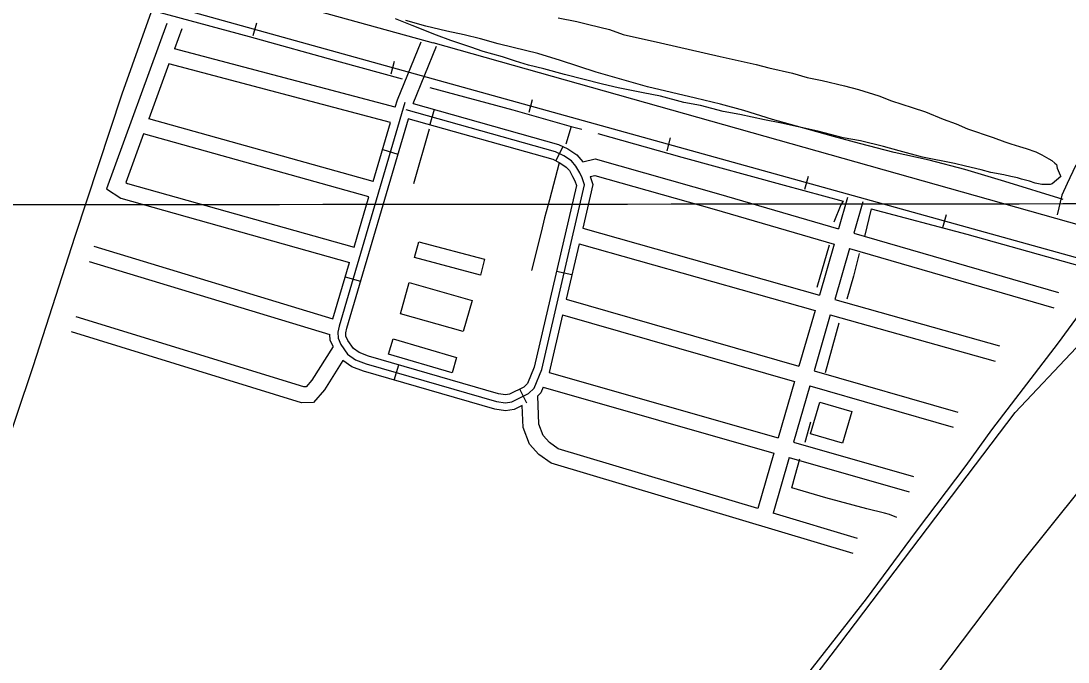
# Model space of a CAD drawing. Extents: x 3297716 to 3335574, y 688621 to 713991.
# Drawn here: x 3312600 to 3314575, y 702237 to 703446 of the extents above; entities that cross this region are included whole.
import ezdxf

# ---------------------------------------------------------------- set-up
doc = ezdxf.new("R2010")
doc.units = 0
for name, color, linetype in [('V-BLDG-OTLN', 7, 'Continuous'), ('V-GRID-MAJR', 7, 'Continuous'), ('V-RAIL-TRAK', 7, 'Continuous'), ('V-ROAD-CNTR', 7, 'Continuous'), ('V-SITE-VEGE', 7, 'Continuous'), ('V-TOPO-SHOR', 7, 'Continuous'), ('V-UTIL-LINE', 7, 'Continuous')]:
    doc.layers.add(name, color=color, linetype=linetype)

msp = doc.modelspace()

# ---------------------------------------------------------------- linework, layer by layer
at = {"layer": 'V-BLDG-OTLN'}
for points in [[(3313466.644, 702966.8200000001), (3313342.5270000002, 702999.6510000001), (3313350.399, 703029.4130000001), (3313474.5160000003, 702996.582)], [(3313332.448, 702952.629), (3313451.107, 702918.973), (3313434.424, 702860.162), (3313315.767, 702893.821)], [(3313413.2770000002, 702782.627), (3313293.727, 702817.572), (3313302.119, 702846.285), (3313421.669, 702811.34)], [(3314089.175784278, 702667.5266380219), (3314106.6877492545, 702727.000519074), (3314167.115628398, 702709.2075546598), (3314149.603663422, 702649.7336736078)]]:
    msp.add_lwpolyline(points, close=True, dxfattribs=at)
at = {"layer": 'V-GRID-MAJR'}
msp.add_spline([(3301843.772, 703091.794), (3307096.381, 703095.232), (3312348.989, 703099.434), (3317601.597, 703104.4), (3322854.204, 703110.13), (3328106.81, 703116.6240000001), (3333359.415, 703123.882), (3333359.416, 703123.882)], degree=3, dxfattribs=at)
at = {"layer": 'V-RAIL-TRAK'}
for points in [[(3316813.587335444, 702381.9172092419), (3312823.9523147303, 703490.687991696)], [(3313038.212886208, 703418.169136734), (3313044.90687282, 703442.2560885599)], [(3313298.3523659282, 703345.872281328), (3313305.04635254, 703369.9592331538)], [(3313558.492845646, 703273.57642592), (3313565.1868322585, 703297.6633777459)], [(3313818.631325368, 703201.2805705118), (3313825.32531198, 703225.3675223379)], [(3314078.771805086, 703128.983715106), (3314085.465791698, 703153.0706669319)], [(3314338.911284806, 703056.6878596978), (3314345.606271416, 703080.774811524)]]:
    msp.add_lwpolyline(points, dxfattribs=at)
at = {"layer": 'V-ROAD-CNTR'}
for p, q in [((3313379.2512041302, 703279.203414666), (3313371.1202203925, 703250.32647242)), ((3313282.513397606, 703203.2855665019), (3313311.2963400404, 703194.828583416)), ((3313621.9687186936, 703209.153554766), (3313608.6867452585, 703182.254608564)), ((3313212.03653856, 702963.426046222), (3313240.8194809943, 702954.9690631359)), ((3313639.271684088, 702966.864039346), (3313610.049742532, 702973.653025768)), ((3313304.323353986, 702768.5044360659), (3313312.6513373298, 702797.3253784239)), ((3313554.5448535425, 702724.991523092), (3313541.098880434, 702751.809469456))]:
    msp.add_line(p, q, dxfattribs=at)
for points in [[(3308997.462967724, 704628.6627157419), (3311654.521653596, 703880.2292126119), (3313377.465207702, 703404.8821633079)], [(3315593.0677764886, 704629.2517145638), (3315593.0607765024, 704629.237714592), (3315523.172916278, 704523.174926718), (3315506.9449487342, 704481.681009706), (3315499.4719636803, 704455.6040618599), (3315492.505977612, 704432.433108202), (3315471.9630186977, 704398.4131762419), (3315417.0651284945, 704309.7843534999), (3315383.4121958, 704257.3304584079), (3315357.6622473, 704214.1555447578), (3315335.155292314, 704161.2796505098), (3315329.9023028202, 704133.9767051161), (3315323.290316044, 704107.435758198), (3315310.9233407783, 704083.9658051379), (3315292.1493783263, 704068.1638367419), (3315254.456453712, 704032.0159090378), (3315109.1547443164, 703853.517266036), (3314796.340369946, 703442.1430887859), (3314589.121784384, 703172.4146282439), (3314573.0218165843, 703139.194694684), (3314563.1688362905, 703117.4477381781), (3314554.3748538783, 703080.0348130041)], [(3312875.2422121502, 703441.1330908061), (3312761.651439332, 703129.3037144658), (3312788.750385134, 703111.4397501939), (3313219.943522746, 702990.3359924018)], [(3312903.430155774, 703430.8651113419), (3312889.693183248, 703393.154186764)], [(3313305.9633507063, 703283.09640688), (3312889.693183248, 703393.153186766)], [(3313310.1593423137, 703297.379378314), (3313355.030252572, 703406.67115973)], [(3313339.6992832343, 703290.3403923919), (3313383.974194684, 703398.18117671)], [(3315276.0114106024, 702869.2022346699), (3313377.465207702, 703404.8821633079)], [(3312879.38220387, 703364.8492433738), (3312841.7032792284, 703261.4134502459)], [(3313297.5023676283, 703254.302464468), (3312879.383203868, 703364.8492433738)], [(3313305.9633507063, 703283.09640688), (3313310.1593423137, 703297.379378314)], [(3313324.3333139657, 703292.4083882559), (3313200.323561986, 702870.35223237), (3313197.882566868, 702859.288254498), (3313198.339565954, 702847.5782779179), (3313203.7165552, 702836.07730092), (3313216.39652984, 702817.446338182), (3313231.1245003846, 702807.0523589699), (3313251.1854602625, 702799.47237413), (3313497.3709678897, 702728.3355164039), (3313514.011934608, 702725.6455217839), (3313526.077910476, 702727.4985180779), (3313557.2908480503, 702743.148486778), (3313568.0238265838, 702753.301466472), (3313582.444797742, 702788.5583959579), (3313663.337635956, 703136.7286996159), (3313658.623645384, 703149.973673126), (3313653.9746546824, 703159.6936536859), (3313646.9446687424, 703172.183628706), (3313638.769685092, 703181.8366094), (3313624.0757144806, 703191.3845903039), (3313608.5097456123, 703199.0705749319), (3313327.0573085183, 703278.3164164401)], [(3313339.6992832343, 703290.3403923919), (3313613.9087348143, 703213.1335468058), (3313631.508699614, 703204.4435641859), (3313648.7916650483, 703193.2135866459), (3313659.8836428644, 703180.11661284)], [(3313264.825432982, 703143.0886868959), (3312841.7042792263, 703261.4134502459)], [(3313329.93130277, 703261.923449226), (3313603.1107564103, 703185.0076030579), (3313616.642729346, 703178.325616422), (3313628.7477051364, 703170.459632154), (3313634.5736934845, 703163.580645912), (3313640.658681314, 703152.7716675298), (3313644.7546731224, 703144.2066846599), (3313647.7316671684, 703135.8407013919), (3313568.10582642, 702793.1243868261), (3313555.3648519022, 702761.974449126), (3313548.5898654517, 702755.5654619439), (3313521.4659197, 702741.9664891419), (3313514.071934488, 702740.8304914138), (3313500.661961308, 702742.998487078), (3313255.92645078, 702813.7163456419), (3313238.2134862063, 702820.4093322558), (3313227.2675080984, 702828.1343168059), (3313216.794529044, 702843.5212860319), (3313213.210536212, 702851.1882706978), (3313212.9465367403, 702857.9432571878), (3313214.8605329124, 702866.6172398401), (3313330.903300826, 703261.55644996)], [(3313264.825432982, 703143.0886868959), (3313297.5023676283, 703254.302464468)], [(3312831.4052998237, 703233.1435067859), (3312797.9513667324, 703141.3056904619), (3312801.3603599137, 703139.059694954), (3313228.400505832, 703019.1209348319)], [(3313256.367449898, 703114.302744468), (3312831.406299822, 703233.142506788)], [(3313659.8836428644, 703180.11661284), (3313683.0035966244, 703185.5786019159), (3313915.661131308, 703119.7927334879), (3314142.207678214, 703054.0118650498)], [(3313673.632615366, 703152.538667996), (3313678.943604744, 703137.61669784), (3313659.72564318, 703054.898863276)], [(3313673.632615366, 703152.538667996), (3313682.3275979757, 703154.592663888), (3313907.3971478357, 703090.952791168), (3314133.876694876, 703025.1919226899)], [(3313228.400505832, 703019.1209348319), (3313256.367449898, 703114.302744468)], [(3314159.223644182, 703112.879747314), (3314142.207678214, 703054.0118650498)], [(3314188.0435865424, 703104.5497639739), (3314171.018620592, 703045.6468817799)], [(3313659.72564318, 703054.898863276), (3314106.0397505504, 702928.8821153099)], [(3314171.0176205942, 703045.6468817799), (3314556.6638493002, 702933.6691057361)], [(3312737.730487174, 703021.270930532), (3313188.752585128, 702884.1812047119)], [(3313652.927656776, 703025.6449217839), (3313628.629705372, 702921.0611309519)], [(3313652.927656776, 703025.6449217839), (3314097.708767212, 702900.061172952)], [(3314133.877694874, 703025.1919226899), (3314106.0397505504, 702928.8821153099)], [(3314162.6876372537, 703016.82693942), (3314134.9116928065, 702920.7311316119)], [(3314162.6866372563, 703016.8259394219), (3314548.297866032, 702904.8591633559)], [(3312729.006504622, 702992.5669879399), (3313183.0555965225, 702854.558263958)], [(3313188.752585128, 702884.1812047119), (3313219.943522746, 702990.3359924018)], [(3313628.629705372, 702921.0611309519), (3314067.2558281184, 702794.704383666)], [(3314134.910692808, 702920.730131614), (3314445.4420717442, 702833.0523069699)], [(3314097.7097672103, 702900.06217295), (3314067.2568281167, 702794.704383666)], [(3313189.0255845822, 702832.0823089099), (3313148.808665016, 702768.3414363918), (3313138.029686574, 702756.1464607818), (3313133.7656951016, 702756.040460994), (3312704.739553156, 702888.0711969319)], [(3313621.8307189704, 702891.7991894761), (3313596.5647695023, 702783.051406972)], [(3313621.8307189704, 702891.7991894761), (3314058.9258447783, 702765.8844413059)], [(3314126.581709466, 702891.9101892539), (3314096.0837704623, 702786.4004002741)], [(3314126.57970947, 702891.909189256), (3314437.290088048, 702804.1803647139)], [(3313207.597547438, 702805.2963624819), (3313172.888616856, 702750.2874724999), (3313151.8476589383, 702726.480520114), (3313129.6177033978, 702725.9285212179), (3312695.9155708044, 702859.3992542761)], [(3313189.0255845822, 702832.0823089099), (3313183.468595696, 702843.9682851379), (3313183.0555965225, 702854.558263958)], [(3313545.5658715, 702720.4885320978), (3313530.689901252, 702713.030547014), (3313513.9519347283, 702710.4605521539), (3313494.079974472, 702713.6725457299), (3313246.444469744, 702785.228402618), (3313224.0355145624, 702793.695385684), (3313207.597547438, 702805.2963624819)], [(3313596.5647695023, 702783.051406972), (3314028.186906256, 702659.5386539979)], [(3314096.0837704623, 702786.399400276), (3314366.8122290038, 702708.4095562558)], [(3314058.9258447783, 702765.8844413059), (3314028.186906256, 702659.5386539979)], [(3313584.9907926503, 702755.1594627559), (3313580.6828012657, 702744.6284838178), (3313574.803813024, 702739.0674949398)], [(3313584.9907926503, 702755.1594627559), (3314019.8559229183, 702630.718711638)], [(3314087.7537871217, 702757.5794579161), (3314057.02984857, 702651.2856705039)], [(3314087.7527871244, 702757.5794579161), (3314358.508245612, 702679.5816139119)], [(3313989.763983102, 702526.603919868), (3313613.39073585, 702639.3226944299), (3313596.948768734, 702651.083670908), (3313585.173792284, 702663.865645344), (3313577.08580846, 702685.3516023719), (3313574.803813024, 702739.0674949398)], [(3314169.4916236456, 702441.4620901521), (3313600.0007626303, 702612.0167490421), (3313576.978808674, 702628.4817161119), (3313559.1538443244, 702647.833677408), (3313547.315868, 702679.2776145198), (3313545.5658715, 702720.4885320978)], [(3314057.0288485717, 702651.2856705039), (3314283.2403961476, 702586.5527999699)], [(3314019.8569229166, 702630.718711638), (3313989.7629831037, 702526.6049198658)], [(3314048.6998652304, 702622.4647281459), (3314018.503925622, 702517.9979370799)], [(3314048.698865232, 702622.4647281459), (3314274.986412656, 702557.7108576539)], [(3314178.097606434, 702470.200032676), (3314018.503925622, 702517.9969370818)]]:
    msp.add_lwpolyline(points, dxfattribs=at)
at = {"layer": 'V-SITE-VEGE'}
msp.add_lwpolyline([(3313613.256, 703451.895), (3313648.471, 703444.844), (3313671.327, 703439.498), (3313710.382, 703429.662), (3313736.142, 703420.567), (3313806.605, 703404.568), (3313918.969, 703378.7710000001), (3313986.571, 703363.675), (3314010.392, 703357.398), (3314055.136, 703347.6460000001), (3314082.778, 703339.529), (3314111.342, 703333.326), (3314153.242, 703323.53), (3314179.919, 703316.348), (3314218.057, 703304.5970000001), (3314241.916, 703295.473), (3314281.0160000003, 703282.787), (3314305.8140000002, 703274.628), (3314339.235, 703260.907), (3314364.044, 703251.797), (3314385.061, 703242.63), (3314433.705, 703226.297), (3314455.6550000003, 703218.093), (3314467.098, 703214.4720000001), (3314483.312, 703209.029), (3314495.702, 703205.422), (3314513.829, 703199.055), (3314525.3000000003, 703193.542), (3314538.698, 703186.155), (3314544.449, 703182.448), (3314550.214, 703177.791), (3314553.1010000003, 703174.9890000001), (3314554.1520000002, 703168.3640000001), (3314560.048, 703155.1680000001), (3314561.039, 703152.336), (3314545.116, 703138.809), (3314541.338, 703137.801), (3314525.21, 703137.556), (3314512.8340000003, 703140.212), (3314502.342, 703143.8470000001), (3314487.1, 703147.409), (3314479.47, 703150.139), (3314467.094, 703152.795), (3314453.769, 703155.439), (3314429.031, 703159.8030000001), (3314410.919, 703165.22), (3314381.395, 703172.357), (3314360.45, 703176.779), (3314300.481, 703189.147), (3314256.653, 703200.81), (3314227.113, 703208.8960000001), (3314183.3000000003, 703219.613), (3314150.946, 703225.759), (3314103.307, 703238.313), (3314034.757, 703253.395), (3314002.4, 703259.541), (3313955.755, 703269.265), (3313924.349, 703275.425), (3313881.484, 703286.154), (3313850.076, 703292.3150000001), (3313806.247, 703303.978), (3313773.893, 703310.1240000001), (3313726.299, 703319.834), (3313696.773, 703326.971), (3313625.333, 703344.854), (3313586.2630000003, 703355.643), (3313557.687, 703362.797), (3313532.907, 703370.008), (3313508.109, 703378.169), (3313471.901, 703388.051), (3313449, 703396.241), (3313410.852, 703408.9400000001), (3313384.13, 703418.9670000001), (3313338.302, 703437.2440000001), (3313306.793, 703450.046)], dxfattribs=at)
at = {"layer": 'V-TOPO-SHOR'}
for p, q in [((3313369.943, 703241.6780000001), (3313340.759, 703138.684)), ((3313637.852, 703246.8), (3313627.792, 703213.473)), ((3314203.833, 703091.822), (3314191.0330000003, 703039.409)), ((3314124.5700000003, 703023.156), (3314101.1040000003, 702942.955)), ((3314142.897, 702875.848), (3314116.705, 702782.314)), ((3314089.045, 702689.175), (3314078.539, 702650.924))]:
    msp.add_line(p, q, dxfattribs=at)
for points in [[(3313319.904, 703336.078), (3313202.646, 703368.38), (3313031.427, 703415.699), (3312879.93, 703457.1190000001), (3312851.572, 703464.607), (3312846.089, 703462.801), (3312790.597, 703307.988), (3312701.718, 703039.348), (3312622.47, 702793.93), (3312559.8710000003, 702608.354), (3312499.578, 702429.703), (3312450.889, 702280.509), (3312388.771, 702085.985), (3312346.998, 701957.559), (3312294.764, 701814.853), (3312244.637, 701647.036), (3312207.984, 701547.615)], [(3314565.858, 703109.326), (3314455.383, 703143.218), (3314380.015, 703166.027), (3314312.719, 703183.402), (3314247.208, 703197.679), (3314181.305, 703214.73), (3314132.823, 703228.225), (3314085.74, 703241.049), (3314017.723, 703260.1510000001), (3313963.632, 703277.035), (3313919.344, 703288.858), (3313872.631, 703300.2980000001), (3313782.001, 703321.833), (3313685.026, 703349.519), (3313618.0130000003, 703371.067), (3313574.745, 703384.297), (3313528.718, 703396.093), (3313500.483, 703402.954), (3313466.654, 703412.16), (3313435.975, 703419.6780000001), (3313403.571, 703426.475), (3313363.8340000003, 703435.937), (3313326.163, 703446.474)], [(3313371.461, 703320.68), (3313527.793, 703278.2980000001), (3313637.852, 703246.8), (3313658.23, 703241.7760000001)], [(3313687.946, 703233.91), (3313846.382, 703189.1510000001), (3314039.735, 703135.9720000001), (3314150.921, 703106.123)], [(3313615.253, 703178.331), (3313596.964, 703108.568), (3313587.8540000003, 703074.838), (3313581.575, 703047.638), (3313563.119, 702975.153)], [(3314150.921, 703106.123), (3314146.444, 703099.313), (3314133.2430000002, 703066.287)], [(3314203.833, 703091.822), (3314383.853, 703044.116), (3314632.916, 702974.223), (3314643.31, 702970.25), (3314646.816, 702966.169), (3314645.179, 702960.633), (3314556.4560000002, 702839.068), (3314430.498, 702674.91), (3314382.274, 702607.6950000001), (3314288.418, 702483.983), (3314193.931, 702356.473), (3314081.107, 702211.804), (3313957.932, 702045.9670000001), (3313846.193, 701897.87), (3313727.34, 701742.087), (3313607.491, 701583.879), (3313562.551, 701527.047)], [(3314181.2660000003, 703007.657), (3314169.998, 702964.4770000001), (3314157.583, 702921.174)], [(3314830.102, 702873.226), (3314728.41, 702743.883), (3314598.217, 702563.817), (3314483.646, 702420.844), (3314354.021, 702248.707), (3314225.049, 702078.9940000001), (3314109.2490000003, 701926.356), (3313977.542, 701755.221), (3313862.46, 701600.53), (3313791.233, 701506.096)], [(3314252.17, 702509.659), (3314238.096, 702515.023), (3314228.45, 702517.892), (3314195.316, 702525.7980000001), (3314118.358, 702546.929), (3314053.965, 702565.785), (3314060.287, 702588.835), (3314069.225, 702620.2490000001)]]:
    msp.add_lwpolyline(points, dxfattribs=at)
at = {"layer": 'V-UTIL-LINE'}
msp.add_lwpolyline([(3313354.403, 701237.4230000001), (3313357.561, 701244.731), (3313448.846, 701361.176), (3313810.867, 701834.307), (3314144.552, 702271.0160000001), (3314475.066, 702707.748), (3314704.913, 702951.669)], dxfattribs=at)

doc.saveas('drawing.dxf')
